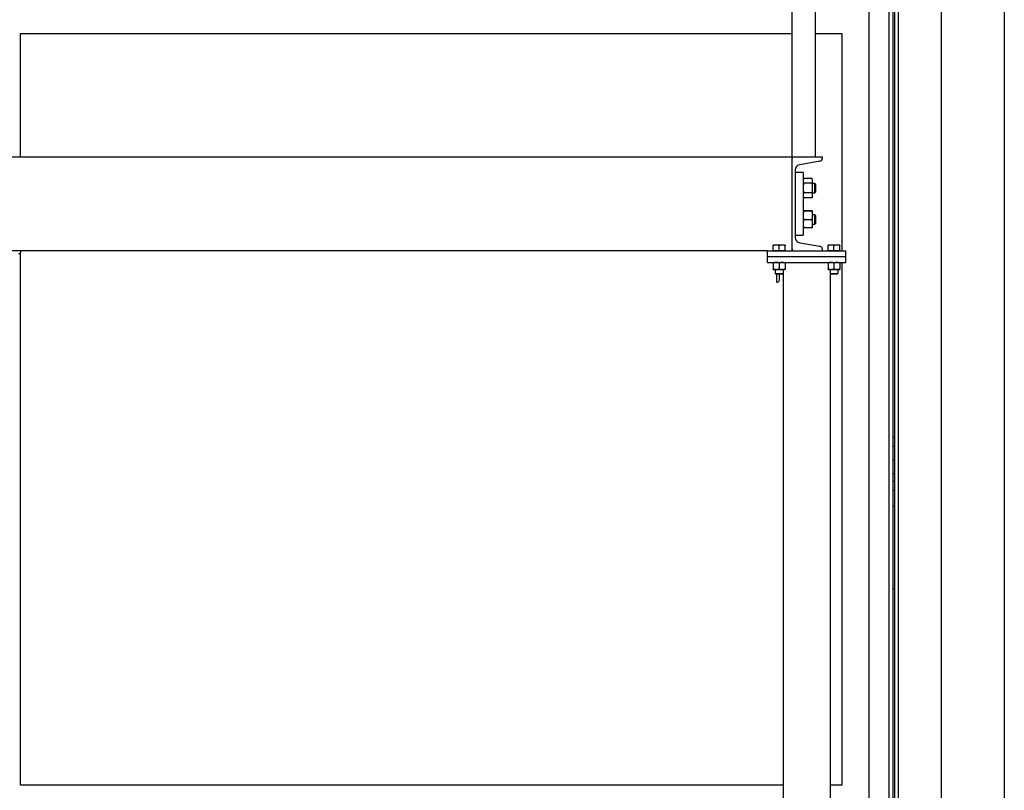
# Model space of a CAD drawing. Header units: inches. Extents: x 24 to 1128, y -94 to 748.
# Tile 481 of 573: x 917 to 980, y 196 to 245. Entities that reach past the tile are written whole.
import ezdxf

# ---------------------------------------------------------------- set-up
doc = ezdxf.new("R2010")
doc.units = ezdxf.units.IN
doc.header["$LTSCALE"] = 32
doc.header["$MEASUREMENT"] = 0
doc.layers.add('Visible (ANSI)', color=7, linetype='Continuous', lineweight=30)

msp = doc.modelspace()

# ---------------------------------------------------------------- linework, layer by layer
at = {"layer": 'Visible (ANSI)'}
for p, q in [((967.95916, 236.12612), (967.95916, 271.87612)), ((980.00416, 265.9833), (980.00416, 156.59497)), ((972.87916, 259.65612), (972.87916, 156.59497)), ((973.00416, 156.59497), (973.00416, 259.65612)), ((973.25416, 156.59497), (973.25416, 259.65612)), ((971.37916, 141.63562), (971.37916, 259.33987)), ((972.62916, 259.33987), (972.62916, 156.59497)), ((976.00416, 156.59497), (976.00416, 259.37612)), ((966.45916, 236.12612), (966.45916, 254.62612)), ((917.19166, 236.12612), (917.19166, 244.00112)), ((917.19166, 244.00112), (966.45916, 244.00112)), ((967.95916, 244.00112), (969.62916, 244.00112)), ((969.62916, 244.00112), (969.62916, 230.12612)), ((896.98949, 236.12612), (966.45916, 236.12612)), ((966.45916, 230.12612), (966.45916, 236.12612)), ((966.45916, 236.12612), (968.37916, 236.12612)), ((966.45916, 236.12612), (966.45916, 236.00511)), ((968.23597, 235.83596), (966.94555, 235.62002)), ((968.37916, 236.12612), (968.37916, 236.00511)), ((966.65916, 235.28172), (966.65916, 230.97052)), ((967.15916, 235.12612), (966.65916, 235.12612)), ((967.15916, 235.12612), (967.15916, 231.12612)), ((967.15916, 234.65712), (967.19747, 234.73927)), ((967.72986, 234.73927), (967.19747, 234.73927)), ((967.76816, 234.65712), (967.72986, 234.73927)), ((967.76816, 234.58598), (967.76816, 234.65712)), ((967.76816, 234.12612), (967.76816, 234.58598)), ((967.72986, 234.4327), (967.19747, 234.4327)), ((967.76816, 234.43862), (967.90509, 234.43862)), ((967.76816, 233.66627), (967.76816, 234.12612)), ((967.95916, 234.38286), (967.90509, 234.43862)), ((967.90509, 233.81362), (967.90509, 234.43862)), ((967.95916, 233.86939), (967.90509, 233.81362)), ((967.95916, 234.38286), (967.95916, 233.86939)), ((967.15916, 233.59512), (967.19747, 233.51298)), ((967.72986, 233.81955), (967.19747, 233.81955)), ((967.72986, 233.51298), (967.19747, 233.51298)), ((967.76816, 233.59512), (967.72986, 233.51298)), ((967.76816, 233.81362), (967.90509, 233.81362)), ((967.76816, 233.59512), (967.76816, 233.66627)), ((967.15916, 232.65712), (967.15926, 232.65733)), ((967.72986, 232.66544), (967.19747, 232.66544)), ((967.72986, 232.6484), (967.19747, 232.6484)), ((967.76816, 232.65712), (967.76807, 232.65733)), ((967.76816, 232.65692), (967.76816, 232.65712)), ((967.76816, 232.37874), (967.76816, 232.65692)), ((967.72986, 232.10909), (967.19747, 232.10909)), ((967.76816, 232.43862), (967.90509, 232.43862)), ((967.76816, 231.84795), (967.76816, 232.37874)), ((967.95916, 232.38286), (967.90509, 232.43862)), ((967.90509, 231.81362), (967.90509, 232.43862)), ((967.95916, 232.38286), (967.95916, 231.86939)), ((967.15916, 231.59512), (967.15926, 231.59492)), ((967.72986, 231.58681), (967.19747, 231.58681)), ((967.76816, 231.59512), (967.76807, 231.59492)), ((967.76816, 231.59512), (967.76816, 231.84795)), ((967.76816, 231.81362), (967.90509, 231.81362)), ((967.95916, 231.86939), (967.90509, 231.81362)), ((966.65916, 231.12612), (967.15916, 231.12612)), ((964.87916, 230.12612), (896.83416, 230.12612)), ((917.20916, 230.05812), (917.20916, 230.12612)), ((964.87916, 230.12612), (969.87916, 230.12612)), ((964.87916, 229.75112), (964.87916, 230.12612)), ((965.44166, 230.49013), (965.25416, 230.49013)), ((965.25416, 230.12613), (965.25416, 230.45663)), ((965.44166, 230.12613), (965.25416, 230.12613)), ((965.25416, 230.12613), (965.25416, 230.12612)), ((965.81666, 230.49013), (965.44166, 230.49013)), ((965.62916, 230.12613), (965.44166, 230.12613)), ((965.62916, 230.12613), (965.62916, 230.45663)), ((965.81666, 230.12613), (965.62916, 230.12613)), ((966.00416, 230.49013), (965.81666, 230.49013)), ((966.00416, 230.12613), (965.81666, 230.12613)), ((966.00416, 230.12613), (966.00416, 230.45663)), ((966.00416, 230.12613), (966.00416, 230.12612)), ((966.45916, 230.24714), (966.45916, 230.12612)), ((966.94555, 230.63223), (968.23597, 230.41629)), ((968.37916, 230.24714), (968.37916, 230.12612)), ((968.94166, 230.49013), (968.75416, 230.49013)), ((968.75416, 230.12613), (968.75416, 230.45663)), ((968.94166, 230.12613), (968.75416, 230.12613)), ((968.75416, 230.12613), (968.75416, 230.12612)), ((969.31666, 230.49013), (968.94166, 230.49013)), ((969.12916, 230.12613), (968.94166, 230.12613)), ((969.12916, 230.12613), (969.12916, 230.45663)), ((969.31666, 230.12613), (969.12916, 230.12613)), ((969.50416, 230.49013), (969.31666, 230.49013)), ((969.50416, 230.12613), (969.31666, 230.12613)), ((969.50416, 230.12613), (969.50416, 230.45663)), ((969.50416, 230.12613), (969.50416, 230.12612)), ((969.87916, 229.75112), (969.87916, 230.12612)), ((917.19166, 196.00112), (917.19166, 229.99572)), ((964.87916, 229.75112), (969.87916, 229.75112)), ((964.87916, 229.75112), (969.87916, 229.75112)), ((964.87916, 229.37612), (964.87916, 229.75112)), ((969.87916, 229.37612), (969.87916, 229.75112)), ((964.87916, 229.37612), (969.87916, 229.37612)), ((965.25416, 229.34263), (965.25416, 228.97162)), ((965.25416, 228.93812), (965.44166, 228.93812)), ((965.37916, 228.93812), (965.37916, 228.6719)), ((965.44166, 228.93812), (965.81666, 228.93812)), ((965.62916, 229.34263), (965.62916, 228.97162)), ((965.81666, 228.93812), (966.00416, 228.93812)), ((965.87916, 228.93812), (965.87916, 228.6719)), ((966.00416, 229.34263), (966.00416, 228.97162)), ((968.75416, 229.34263), (968.75416, 228.97162)), ((968.75416, 228.93812), (968.94166, 228.93812)), ((968.87916, 228.93812), (968.87916, 228.6719)), ((968.94166, 228.93812), (969.31666, 228.93812)), ((969.12916, 229.34263), (969.12916, 228.97162)), ((969.31666, 228.93812), (969.50416, 228.93812)), ((969.37916, 228.93812), (969.37916, 228.6719)), ((969.50416, 229.34263), (969.50416, 228.97162)), ((969.62916, 229.37612), (969.62916, 196.00112)), ((965.42635, 228.62612), (965.37916, 228.6719)), ((965.37916, 228.6719), (965.87916, 228.6719)), ((965.83197, 228.62612), (965.42635, 228.62612)), ((965.45916, 228.62612), (965.45916, 228.12612)), ((965.64716, 228.24612), (965.64716, 228.62612)), ((965.83197, 228.62612), (965.87916, 228.6719)), ((965.87916, 228.6719), (965.87916, 129.37612)), ((968.87916, 228.6719), (968.87916, 129.37612)), ((968.92635, 228.62612), (968.87916, 228.6719)), ((968.87916, 228.6719), (969.37916, 228.6719)), ((969.33197, 228.62612), (968.92635, 228.62612)), ((969.33197, 228.62612), (969.37916, 228.6719)), ((965.45916, 228.12612), (965.52716, 228.12612)), ((973.00416, 218.20862), (972.87916, 218.20862)), ((972.87916, 217.64862), (973.00416, 217.64862)), ((973.00416, 216.73362), (972.87916, 216.73362)), ((973.00416, 215.89362), (972.87916, 215.89362)), ((972.87916, 215.40862), (973.00416, 215.40862)), ((972.87916, 214.84862), (973.00416, 214.84862)), ((965.87916, 196.00112), (917.19166, 196.00112)), ((969.62916, 196.00112), (968.87916, 196.00112))]:
    msp.add_line(p, q, dxfattribs=at)
for centre, radius, start, end in [((968.20766, 236.00511), 0.1715, 279.5, 0), ((967.00216, 235.28172), 0.343, 99.5, 180), ((967.00216, 230.97052), 0.343, 180, 260.5), ((968.20766, 230.24714), 0.1715, 0, 80.5), ((917.08916, 230.05812), 0.12, 270, 0), ((965.52716, 228.24612), 0.12, 270, 0), ((970.55666, 208.41343), 5.9002, 65.4922208, 66.8193767), ((970.55666, 213.96382), 5.9002, 293.1806233, 294.5077792)]:
    msp.add_arc(centre, radius, start, end, dxfattribs=at)
for points, weights in [([(967.19747, 234.73927), (967.15916, 234.65712), (967.15916, 234.58598)], [1, 1.0379548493, 1]), ([(967.15916, 234.58598), (967.15916, 234.51484), (967.19747, 234.4327)], [1, 1.0379548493, 1]), ([(967.76816, 234.58598), (967.76816, 234.65712), (967.72986, 234.73927)], [1, 1.0379548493, 1]), ([(967.72986, 234.4327), (967.76816, 234.51484), (967.76816, 234.58598)], [1, 1.0379548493, 1]), ([(967.19747, 234.4327), (967.15916, 234.26841), (967.15916, 234.12612)], [1, 1.0379548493, 1]), ([(967.15916, 234.12612), (967.15916, 233.98384), (967.19747, 233.81955)], [1, 1.0379548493, 1]), ([(967.76816, 234.12612), (967.76816, 234.26841), (967.72986, 234.4327)], [1, 1.0379548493, 1]), ([(967.72986, 233.81955), (967.76816, 233.98384), (967.76816, 234.12612)], [1, 1.0379548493, 1]), ([(967.19747, 233.81955), (967.15916, 233.73741), (967.15916, 233.66627)], [1, 1.0379548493, 1]), ([(967.15916, 233.66627), (967.15916, 233.59512), (967.19747, 233.51298)], [1, 1.0379548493, 1]), ([(967.76816, 233.66627), (967.76816, 233.73741), (967.72986, 233.81955)], [1, 1.0379548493, 1]), ([(967.72986, 233.51298), (967.76816, 233.59512), (967.76816, 233.66627)], [1, 1.0379548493, 1]), ([(967.19747, 232.66544), (967.15916, 232.66087), (967.15916, 232.65692)], [1, 1.0379548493, 1]), ([(967.15916, 232.65692), (967.15916, 232.65297), (967.19747, 232.6484)], [1, 1.0379548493, 1]), ([(967.19747, 232.6484), (967.15916, 232.50389), (967.15916, 232.37874)], [1, 1.0379548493, 1]), ([(967.76816, 232.65692), (967.76816, 232.66087), (967.72986, 232.66544)], [1, 1.0379548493, 1]), ([(967.72986, 232.6484), (967.76816, 232.65297), (967.76816, 232.65692)], [1, 1.0379548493, 1]), ([(967.76816, 232.37874), (967.76816, 232.50389), (967.72986, 232.6484)], [1, 1.0379548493, 1]), ([(967.15916, 232.37874), (967.15916, 232.2536), (967.19747, 232.10909)], [1, 1.0379548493, 1]), ([(967.19747, 232.10909), (967.15916, 231.96914), (967.15916, 231.84795)], [1, 1.0379548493, 1]), ([(967.72986, 232.10909), (967.76816, 232.2536), (967.76816, 232.37874)], [1, 1.0379548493, 1]), ([(967.76816, 231.84795), (967.76816, 231.96914), (967.72986, 232.10909)], [1, 1.0379548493, 1]), ([(967.15916, 231.84795), (967.15916, 231.72675), (967.19747, 231.58681)], [1, 1.0379548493, 1]), ([(967.19747, 231.58681), (967.16101, 231.59116), (967.15926, 231.59492)], [1, 1.03605488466, 1.00360971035]), ([(967.72986, 231.58681), (967.76816, 231.72675), (967.76816, 231.84795)], [1, 1.0379548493, 1]), ([(967.76807, 231.59492), (967.76631, 231.59116), (967.72986, 231.58681)], [1.00360971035, 1.03605488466, 1]), ([(965.25416, 230.45663), (965.25416, 230.49013), (965.25416, 230.49013)], [1, 1.0379548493, 1]), ([(965.44166, 230.49013), (965.35464, 230.49013), (965.25416, 230.45663)], [1, 1.0379548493, 1]), ([(965.62916, 230.45663), (965.52868, 230.49013), (965.44166, 230.49013)], [1, 1.0379548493, 1]), ([(965.81666, 230.49013), (965.72964, 230.49013), (965.62916, 230.45663)], [1, 1.0379548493, 1]), ([(966.00416, 230.45663), (965.90368, 230.49013), (965.81666, 230.49013)], [1, 1.0379548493, 1]), ([(966.00416, 230.49013), (966.00416, 230.49013), (966.00416, 230.45663)], [1, 1.0379548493, 1]), ([(968.75416, 230.45663), (968.75416, 230.49013), (968.75416, 230.49013)], [1, 1.0379548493, 1]), ([(968.94166, 230.49013), (968.85464, 230.49013), (968.75416, 230.45663)], [1, 1.0379548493, 1]), ([(969.12916, 230.45663), (969.02868, 230.49013), (968.94166, 230.49013)], [1, 1.0379548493, 1]), ([(969.31666, 230.49013), (969.22964, 230.49013), (969.12916, 230.45663)], [1, 1.0379548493, 1]), ([(969.50416, 230.45663), (969.40368, 230.49013), (969.31666, 230.49013)], [1, 1.0379548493, 1]), ([(969.50416, 230.49013), (969.50416, 230.49013), (969.50416, 230.45663)], [1, 1.0379548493, 1]), ([(965.25416, 229.34263), (965.25416, 229.37612), (965.25416, 229.37612)], [1, 1.0379548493, 1]), ([(965.44166, 229.37612), (965.35464, 229.37612), (965.25416, 229.34263)], [1, 1.0379548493, 1]), ([(965.25416, 228.97162), (965.35464, 228.93812), (965.44166, 228.93812)], [1, 1.0379548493, 1]), ([(965.25416, 228.93812), (965.25416, 228.93812), (965.25416, 228.97162)], [1, 1.0379548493, 1]), ([(965.62916, 229.34263), (965.52868, 229.37612), (965.44166, 229.37612)], [1, 1.0379548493, 1]), ([(965.44166, 228.93812), (965.52868, 228.93812), (965.62916, 228.97162)], [1, 1.0379548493, 1]), ([(965.81666, 229.37612), (965.72964, 229.37612), (965.62916, 229.34263)], [1, 1.0379548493, 1]), ([(965.62916, 228.97162), (965.72964, 228.93812), (965.81666, 228.93812)], [1, 1.0379548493, 1]), ([(966.00416, 229.34263), (965.90368, 229.37612), (965.81666, 229.37612)], [1, 1.0379548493, 1]), ([(965.81666, 228.93812), (965.90368, 228.93812), (966.00416, 228.97162)], [1, 1.0379548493, 1]), ([(966.00416, 229.37612), (966.00416, 229.37612), (966.00416, 229.34263)], [1, 1.0379548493, 1]), ([(966.00416, 228.97162), (966.00416, 228.93812), (966.00416, 228.93812)], [1, 1.0379548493, 1]), ([(968.75416, 229.34263), (968.75416, 229.37612), (968.75416, 229.37612)], [1, 1.0379548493, 1]), ([(968.94166, 229.37612), (968.85464, 229.37612), (968.75416, 229.34263)], [1, 1.0379548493, 1]), ([(968.75416, 228.97162), (968.85464, 228.93812), (968.94166, 228.93812)], [1, 1.0379548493, 1]), ([(968.75416, 228.93812), (968.75416, 228.93812), (968.75416, 228.97162)], [1, 1.0379548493, 1]), ([(969.12916, 229.34263), (969.02868, 229.37612), (968.94166, 229.37612)], [1, 1.0379548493, 1]), ([(968.94166, 228.93812), (969.02868, 228.93812), (969.12916, 228.97162)], [1, 1.0379548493, 1]), ([(969.31666, 229.37612), (969.22964, 229.37612), (969.12916, 229.34263)], [1, 1.0379548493, 1]), ([(969.12916, 228.97162), (969.22964, 228.93812), (969.31666, 228.93812)], [1, 1.0379548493, 1]), ([(969.50416, 229.34263), (969.40368, 229.37612), (969.31666, 229.37612)], [1, 1.0379548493, 1]), ([(969.31666, 228.93812), (969.40368, 228.93812), (969.50416, 228.97162)], [1, 1.0379548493, 1]), ([(969.50416, 229.37612), (969.50416, 229.37612), (969.50416, 229.34263)], [1, 1.0379548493, 1]), ([(969.50416, 228.97162), (969.50416, 228.93812), (969.50416, 228.93812)], [1, 1.0379548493, 1])]:
    msp.add_rational_spline(points, weights, degree=2, dxfattribs=at)

doc.saveas('drawing.dxf')
